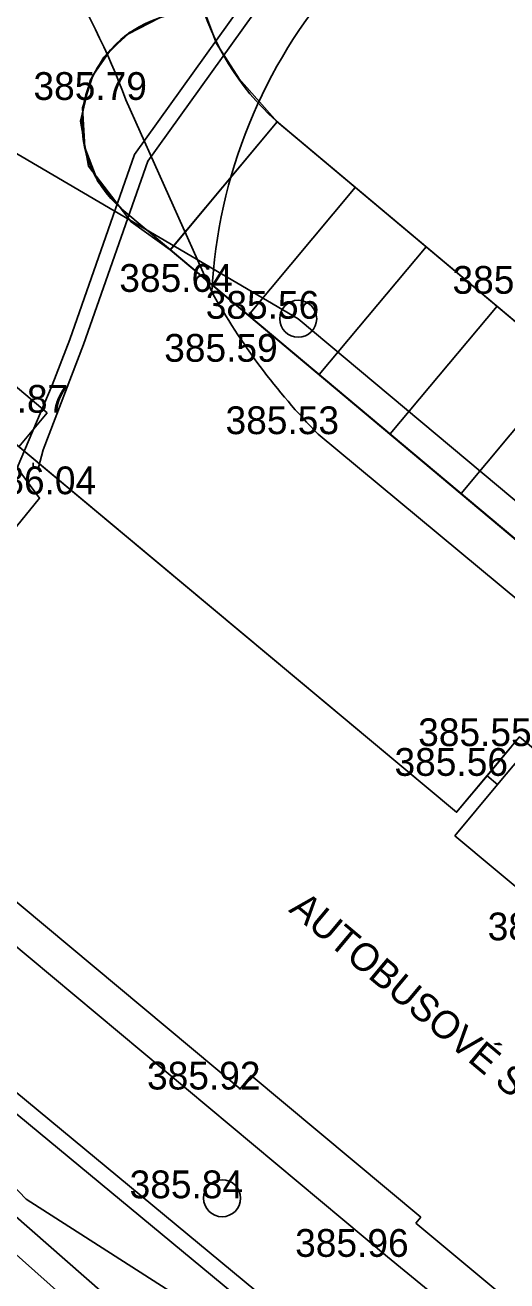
# Model space of a CAD drawing. Extents: x -438233 to -437334, y -1133133 to -1132623.
# Drawn here: x -437558.26 to -437545.23, y -1132738.72 to -1132704.81 of the extents above; entities that cross this region are included whole.
import ezdxf

# ---------------------------------------------------------------- set-up
doc = ezdxf.new("R2010")
doc.units = 0
for name, color, linetype in [('Vrstva 1', 7, 'Continuous'), ('Vrstva 10', 7, 'Continuous'), ('Vrstva 11', 7, 'Continuous'), ('Vrstva 14', 7, 'Continuous'), ('Vrstva 27', 7, 'Continuous'), ('Vrstva 3', 7, 'Continuous'), ('Vrstva 5', 7, 'Continuous'), ('Vrstva 50', 7, 'Continuous'), ('Vrstva 52', 7, 'Continuous'), ('Vrstva 53', 7, 'Continuous'), ('Vrstva 55', 7, 'Continuous'), ('Vrstva 58', 7, 'Continuous'), ('XR$3$Okno', 7, 'Continuous')]:
    doc.layers.add(name, color=color, linetype=linetype)

msp = doc.modelspace()

# ---------------------------------------------------------------- linework, layer by layer
at = {"layer": 'Vrstva 1'}
for p, q in [((-437555.53, -1132706.831), (-437555.53, -1132706.831)), ((-437551.439, -1132707.427), (-437554.329, -1132710.876)), ((-437551.291, -1132707.551), (-437534.011, -1132722.028)), ((-437549.331, -1132709.193), (-437552.221, -1132712.642)), ((-437555.641, -1132709.777), (-437554.329, -1132710.876)), ((-437554.329, -1132710.876), (-437539.957, -1132722.917)), ((-437547.415, -1132710.798), (-437550.305, -1132714.248)), ((-437553.209, -1132712.015), (-437553.209, -1132712.015)), ((-437545.499, -1132712.404), (-437548.389, -1132715.853)), ((-437550.873, -1132712.74), (-437550.873, -1132712.74)), ((-437551.995, -1132713.902), (-437551.995, -1132713.902)), ((-437543.582, -1132714.009), (-437546.472, -1132717.459)), ((-437557.659, -1132715.279), (-437557.659, -1132715.279)), ((-437550.337, -1132715.857), (-437550.337, -1132715.857)), ((-437556.903, -1132717.48), (-437556.903, -1132717.48)), ((-437545.769, -1132725.085), (-437545.769, -1132725.085)), ((-437552.46, -1132733.556), (-437552.46, -1132733.556)), ((-437552.931, -1132736.493), (-437552.931, -1132736.493)), ((-437548.455, -1132738.075), (-437548.455, -1132738.075))]:
    msp.add_line(p, q, dxfattribs=at)
msp.add_arc((-437546.796, -1132702.186), 7, 197.2179, 230.0448, dxfattribs=at)
at = {"layer": 'Vrstva 10'}
for points in [[(-437553.209, -1132712.015), (-437555.53, -1132706.831)], [(-437542.139, -1132722.653), (-437550.337, -1132715.857)]]:
    msp.add_lwpolyline(points, dxfattribs=at)
for centre, radius, start, end in [((-437574.319, -1132713.831), 20.05, 20.4315, 44.1439), ((-437539.26, -1132712.746), 13.968, 138.77, 177.0017), ((-437537.27, -1132703.095), 18.265, 209.2336, 224.3246)]:
    msp.add_arc(centre, radius, start, end, dxfattribs=at)
at = {"layer": 'Vrstva 11'}
for p, q in [((-437558.424, -1132716.196), (-437557.659, -1132715.279)), ((-437545.769, -1132725.085), (-437545.111, -1132724.297)), ((-437545.485, -1132725.322), (-437544.827, -1132724.534))]:
    msp.add_line(p, q, dxfattribs=at)
for points in [[(-437557.659, -1132715.279), (-437566.646, -1132707.716), (-437570.63, -1132712.468)], [(-437570.63, -1132723.581), (-437565.639, -1132727.73), (-437547.076, -1132743.082), (-437536.976, -1132753.684)], [(-437570.63, -1132724.154), (-437565.92, -1132728.069), (-437547.377, -1132743.405), (-437537.295, -1132753.988)], [(-437564.166, -1132724.969), (-437548.455, -1132738.075), (-437545.808, -1132740.244), (-437534.643, -1132749.543)]]:
    msp.add_lwpolyline(points, dxfattribs=at)
at = {"layer": 'Vrstva 14'}
msp.add_lwpolyline([(-437570.63, -1132727.219), (-437543.376, -1132751.476), (-437535.659, -1132758.134), (-437520.025, -1132773.596)], dxfattribs=at)
at = {"layer": 'Vrstva 27'}
for centre in [(-437550.873, -1132712.74), (-437552.931, -1132736.493)]:
    msp.add_circle(centre, 0.5, dxfattribs=at)
at = {"layer": 'Vrstva 5'}
for p, q in [((-437566.521, -1132709.442), (-437546.59, -1132726.069)), ((-437570.63, -1132718.367), (-437552.445, -1132733.538)), ((-437546.59, -1132726.069), (-437545.769, -1132725.085)), ((-437546.64, -1132726.707), (-437545.485, -1132725.322)), ((-437539.418, -1132732.742), (-437546.64, -1132726.707)), ((-437552.144, -1132733.177), (-437552.46, -1132733.556)), ((-437552.144, -1132733.177), (-437547.559, -1132737.002)), ((-437547.559, -1132737.002), (-437547.694, -1132737.163)), ((-437547.694, -1132737.163), (-437545.045, -1132739.373))]:
    msp.add_line(p, q, dxfattribs=at)
msp.add_lwpolyline([(-437545.769, -1132725.085), (-437545.485, -1132725.322)], dxfattribs=at)
at = {"layer": 'Vrstva 50'}
for points in [[(-437559.969, -1132695.596), (-437557.793, -1132696.443), (-437556.384, -1132697.519), (-437555.288, -1132698.983), (-437554.664, -1132700.444), (-437553.482, -1132704.258), (-437554.619, -1132704.617), (-437555.453, -1132705.019), (-437556.13, -1132705.675), (-437556.501, -1132706.308), (-437556.759, -1132707.408), (-437556.546, -1132708.621), (-437555.39, -1132710.125), (-437554.334, -1132710.882), (-437539.942, -1132722.939), (-437537.047, -1132719.484), (-437534.014, -1132722.032), (-437536.89, -1132725.486), (-437511.594, -1132746.678)], [(-437525.827, -1132742.207), (-437538.151, -1132731.966), (-437537.301, -1132730.945), (-437537.382, -1132730.297), (-437544.887, -1132724.028), (-437546.59, -1132726.069), (-437566.496, -1132709.463)]]:
    msp.add_lwpolyline(points, dxfattribs=at)
msp.add_lwpolyline([(-437551.439, -1132707.427), (-437537.047, -1132719.484), (-437539.942, -1132722.939), (-437554.334, -1132710.882)], close=True, dxfattribs=at)
msp.add_arc((-437553.715, -1132707.478), 3, 107.5443, 230.0448, dxfattribs=at)
at = {"layer": 'Vrstva 52'}
for points in [[(-437514.061, -1132653.729), (-437514.05, -1132653.821), (-437514.05, -1132653.951), (-437513.756, -1132654.293), (-437512.717, -1132659.233), (-437514.087, -1132666.811), (-437514.813, -1132668.661), (-437515.447, -1132669.585), (-437519.364, -1132673.431), (-437525.325, -1132678.903), (-437531.101, -1132684.349), (-437535.07, -1132688.458), (-437545.075, -1132697.802), (-437551.8, -1132704.109), (-437554.941, -1132708.489), (-437556.674, -1132713.436), (-437557.769, -1132716.277), (-437557.894, -1132716.76), (-437558.036, -1132716.76), (-437558.035, -1132716.631)], [(-437564.536, -1132731.465), (-437564.537, -1132731.596), (-437564.67, -1132731.596), (-437564.67, -1132731.345), (-437564.61, -1132731.282), (-437565.271, -1132728.076), (-437564.271, -1132725.376), (-437559.288, -1132719.389), (-437558.608, -1132718.497), (-437557.865, -1132717.588), (-437558.47, -1132716.764), (-437557.529, -1132714.531), (-437557.049, -1132713.297), (-437555.3, -1132708.303), (-437552.102, -1132703.844), (-437545.348, -1132697.51), (-437535.351, -1132688.173), (-437531.382, -1132684.064), (-437525.597, -1132678.61), (-437519.639, -1132673.141)]]:
    msp.add_lwpolyline(points, dxfattribs=at)
at = {"layer": 'Vrstva 53'}
msp.add_lwpolyline([(-437547.361, -1132743.636), (-437547.801, -1132743.186), (-437558.231, -1132736.516), (-437560.621, -1132734.026), (-437563.161, -1132731.416), (-437563.801, -1132730.116), (-437569.781, -1132725.226), (-437570.63, -1132724.576)], dxfattribs=at)
at = {"layer": 'Vrstva 55'}
msp.add_lwpolyline([(-437504.562, -1132766.353), (-437512.537, -1132750.532), (-437518.979, -1132739.405), (-437550.873, -1132712.74), (-437570.63, -1132701.153)], dxfattribs=at)
at = {"layer": 'Vrstva 58'}
msp.add_lwpolyline([(-437570.63, -1132737.358), (-437564.679, -1132731.581), (-437536.997, -1132755.834), (-437515.686, -1132746.681)], dxfattribs=at)
at = {"layer": 'XR$3$Okno'}
msp.add_lwpolyline([(-437553.482, -1132704.258), (-437553.078, -1132705.311), (-437552.472, -1132706.264), (-437551.439, -1132707.427), (-437554.329, -1132710.876), (-437555.641, -1132709.777), (-437556.288, -1132709.035), (-437556.644, -1132708.116), (-437556.706, -1132707.043), (-437556.422, -1132706.169), (-437555.955, -1132705.493), (-437555.46, -1132705.045), (-437554.619, -1132704.617)], close=True, dxfattribs=at)

# ---------------------------------------------------------------- texts
at = {"layer": 'Vrstva 3'}
for s, p in [('385.79 ', (-437558.03, -1132706.831)), ('385.64 ', (-437555.709, -1132712.015)), ('385.53 ', (-437546.702, -1132712.066)), ('385.56 ', (-437553.373, -1132712.74)), ('385.59 ', (-437554.495, -1132713.902)), ('385.87 ', (-437560.159, -1132715.279)), ('385.53 ', (-437552.837, -1132715.857)), ('386.04 ', (-437559.403, -1132717.48)), ('385.55 ', (-437547.629, -1132724.282)), ('385.56 ', (-437548.269, -1132725.085)), ('386.07 ', (-437545.751, -1132729.527)), ('385.92 ', (-437554.96, -1132733.556)), ('385.84 ', (-437555.431, -1132736.493)), ('385.96 ', (-437550.955, -1132738.075))]:
    msp.add_text(s, height=0.75, dxfattribs=at).set_placement(p)
at = {"layer": 'Vrstva 55'}
msp.add_text('AUTOBUSOVÉ STANOVIŠTE', height=0.74999, rotation=320.1027, dxfattribs=at).set_placement((-437551.154, -1132728.732))

doc.saveas('drawing.dxf')
